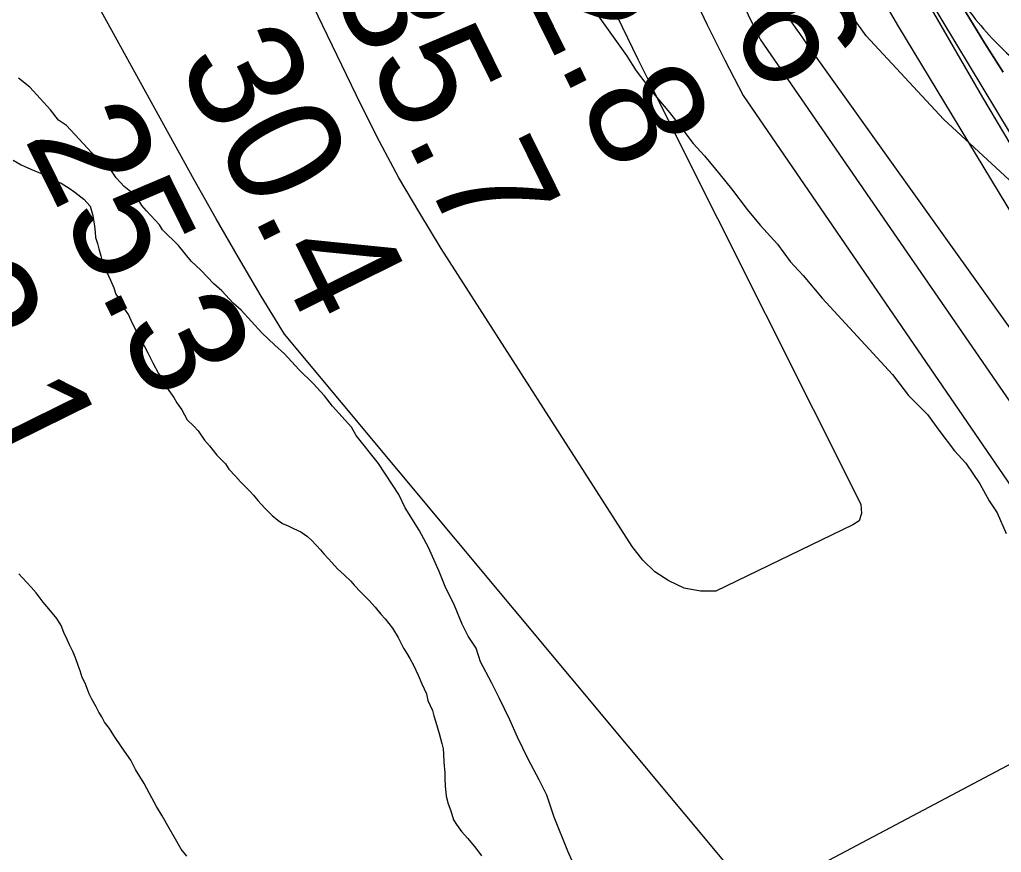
# Model space of a CAD drawing. Extents: x 3297753 to 3335611, y 652252 to 677623.
# Drawn here: x 3308295 to 3308869, y 670960 to 671447 of the extents above; entities that cross this region are included whole.
import ezdxf

# ---------------------------------------------------------------- set-up
doc = ezdxf.new("R2010")
doc.units = 0
for name, color, linetype in [('V-RIVR-EDGE', 7, 'Continuous'), ('V-RIVR-RANG', 7, 'Continuous'), ('V-RRAP-FSHR', 7, 'Continuous'), ('V-RRAP-RVMT', 7, 'Continuous'), ('V-SITE-VEGE', 7, 'Continuous'), ('V-TOPO-DPTH', 7, 'Continuous'), ('V-TOPO-MAJR', 7, 'Continuous'), ('V-TOPO-MINR', 7, 'Continuous'), ('V-TOPO-SHOR', 7, 'Continuous'), ('V-TOPO-WATR', 7, 'Continuous')]:
    doc.layers.add(name, color=color, linetype=linetype)

msp = doc.modelspace()

# ---------------------------------------------------------------- linework, layer by layer
at = {"layer": 'V-RIVR-EDGE'}
msp.add_spline([(3307850.62, 675821), (3307850.75, 675819.26), (3307852.36, 675798.53), (3307852.34, 675791.07), (3307856.9, 675791.47), (3307860.2, 675784), (3307858.08, 675766.6), (3307858.03, 675745.87), (3307859.68, 675743.8), (3307863.41, 675742.96), (3307863.4, 675739.64), (3307862.94, 675720.99), (3307866.19, 675694.04), (3307864.47, 675668.35), (3307864.85, 675653.43), (3307866.04, 675632.29), (3307865.98, 675608.25), (3307860.93, 675578), (3307855.03, 675536.15), (3307852.01, 675490.98), (3307848.61, 675457.42), (3307845.62, 675420.95), (3307843.09, 675401.89), (3307841.81, 675387.8), (3307842.17, 675364.59), (3307841.69, 675337.23), (3307844.13, 675320.65), (3307845.74, 675299.92), (3307848.96, 675263.02), (3307851.37, 675230.27), (3307851.72, 675204.99), (3307854.14, 675179.28), (3307856.98, 675153.99), (3307856.53, 675138.24), (3307855.69, 675135.76), (3307856.07, 675118.35), (3307855.63, 675111.72), (3307854.35, 675095.97), (3307852.65, 675077.74), (3307852.18, 675054.11), (3307855.44, 675031.72), (3307862.38, 674991.5), (3307864.8, 674962.48), (3307868.44, 674926), (3307870.05, 674906.1), (3307872.46, 674875.01), (3307874.08, 674859.25), (3307876.52, 674843.5), (3307878.94, 674816.13), (3307882.53, 674757.68), (3307886.15, 674712.5), (3307885.71, 674704.21), (3307884.45, 674697.99), (3307884.44, 674691.78), (3307887.31, 674680.16), (3307887.28, 674668.97), (3307887.26, 674658.2), (3307885.58, 674651.15), (3307881.01, 674644.12), (3307881, 674639.97), (3307886.35, 674626.28), (3307890.03, 674605.55), (3307895.77, 674578.59), (3307899.43, 674550.81), (3307909.27, 674510.58), (3307914.59, 674481.97), (3307918.25, 674453.78), (3307918.22, 674440.51), (3307919.86, 674433.88), (3307927.3, 674423.08), (3307927.28, 674417.7), (3307927.25, 674404.02), (3307928.48, 674400.28), (3307931.78, 674393.23), (3307935.06, 674376.64), (3307944.54, 674357.55), (3307954.85, 674337.22), (3307963.92, 674316.06), (3307975.42, 674271.68), (3307986.49, 674225.23), (3308000.06, 674178.77), (3308007.44, 674148.91), (3308015.22, 674108.27), (3308020.53, 674078.42), (3308024.25, 674072.19), (3308025.04, 674059.34), (3308025.41, 674039.44), (3308027.79, 673997.16), (3308030.63, 673971.46), (3308027.69, 673955.3), (3308027.24, 673943.28), (3308027.64, 673935.82), (3308029.69, 673925.45), (3308035.46, 673911.76), (3308035.42, 673899.32), (3308034.12, 673873.21), (3308036.13, 673851.24), (3308038.54, 673818.91), (3308040.98, 673799), (3308046.76, 673788.21), (3308050.46, 673778.26), (3308048.79, 673772.46), (3308048.76, 673761.27), (3308053.68, 673740.53), (3308060.66, 673711.09), (3308069.7, 673678.73), (3308069.66, 673665.06), (3308067.15, 673653.46), (3308067.55, 673650.14), (3308072.94, 673649.3), (3308077.91, 673648.87), (3308079.98, 673646.38), (3308086.52, 673608.64), (3308091.84, 673582.1), (3308104.58, 673536.48), (3308114.83, 673495), (3308121.38, 673461), (3308123.83, 673446.07), (3308127.95, 673436.12), (3308140.31, 673406.24), (3308148.95, 673377.21), (3308153.04, 673357.72), (3308158.34, 673321.23), (3308169, 673273.12), (3308189.1, 673188.1), (3308196.88, 673150.37), (3308207.96, 673103.92), (3308212.04, 673079.45), (3308214.06, 673059.97), (3308216.51, 673045.04), (3308218.98, 673035.91), (3308226, 673025.53), (3308228.46, 673015.99), (3308228.43, 673002.32), (3308230.49, 672996.92), (3308235.04, 672992.77), (3308235.02, 672984.48), (3308237.47, 672972.87), (3308241.99, 672953.37), (3308247.32, 672933.05), (3308253.9, 672910.65), (3308257.61, 672901.53), (3308263.8, 672890.32), (3308276.17, 672865), (3308277.39, 672856.3), (3308278.62, 672850.08), (3308283.16, 672844.26), (3308286.05, 672839.7), (3308286.04, 672832.24), (3308285.59, 672818.97), (3308288.47, 672812.33), (3308293.83, 672800.3), (3308303.72, 672777.89), (3308309.9, 672762.54), (3308316.07, 672743.05), (3308316.44, 672725.64), (3308318.1, 672723.15), (3308323.06, 672717.33), (3308327.59, 672706.13), (3308331.69, 672690.37), (3308330.84, 672679.6), (3308330.4, 672672.14), (3308332.46, 672667.16), (3308337.42, 672658.44), (3308343.59, 672642.67), (3308347.7, 672625.26), (3308355.91, 672595.39), (3308355.89, 672584.62), (3308357.53, 672579.64), (3308362.07, 672570.92), (3308366.61, 672563.45), (3308376.07, 672534), (3308399.56, 672478.4), (3308411.51, 672452.67), (3308418.52, 672435.25), (3308421.79, 672418.66), (3308423.01, 672409.95), (3308425.49, 672403.73), (3308428.79, 672397.5), (3308430.01, 672387.55), (3308434.95, 672375.52), (3308444.41, 672344.83), (3308450.58, 672326.99), (3308456.78, 672320.76), (3308459.66, 672312.87), (3308465.4, 672287.99), (3308467.43, 672268.09), (3308473.18, 672249.01), (3308476.05, 672236.57), (3308485.95, 672214.16), (3308490.05, 672198.81), (3308495.86, 672201.7), (3308496.67, 672193), (3308499.08, 672161.9), (3308505.23, 672134.53), (3308513.87, 672107.57), (3308522.52, 672084.75), (3308527.9, 672082.25), (3308536.2, 672087.2), (3308540.76, 672086.78), (3308539.51, 672083.88), (3308535.76, 672077.67), (3308534.91, 672067.73), (3308534.47, 672059.44), (3308531.96, 672050.74), (3308533.2, 672047.42), (3308536.91, 672037.88), (3308550.93, 672008.42), (3308564.93, 671974.39), (3308569.87, 671959.46), (3308576.49, 671954.88), (3308585.14, 671932.48), (3308595.86, 671910.49), (3308604.94, 671895.13), (3308605.76, 671888.49), (3308607.82, 671885.17), (3308610.71, 671881.02), (3308616.47, 671862.77), (3308627.6, 671838.7), (3308640.39, 671816.29), (3308660.99, 671765.26), (3308672.95, 671740.77), (3308685.32, 671715.46), (3308698.53, 671692.21), (3308700.17, 671685.58), (3308711.29, 671658.19), (3308728.21, 671627.9), (3308743.07, 671602.99), (3308758.34, 671575.6), (3308771.97, 671554.84), (3308775.27, 671548.61), (3308783.11, 671536.16), (3308790.54, 671522.88), (3308793.43, 671519.55), (3308797.16, 671517.06), (3308801.29, 671511.24), (3308803.76, 671502.95), (3308810.8, 671502.1), (3308815.77, 671499.19), (3308833.53, 671474.28), (3308845.09, 671458.5), (3308857.08, 671443.55), (3308870.72, 671429.01), (3308882.71, 671418.61), (3308908.77, 671397), (3308930.27, 671375.39), (3308944.33, 671361.26), (3308952.58, 671346.74), (3308960.43, 671336.77), (3308966.22, 671331.78), (3308972.85, 671328.86), (3308985.64, 671307.28), (3309001.75, 671282.37), (3309010.84, 671271.57), (3309010.83, 671268.25), (3309008.34, 671266.19), (3309011.64, 671262.03), (3309018.66, 671250.83), (3309024.85, 671237.13), (3309035.15, 671212.24), (3309059.5, 671169.07), (3309066.5, 671150.82), (3309067.71, 671140.45), (3309071.85, 671135.88), (3309077.22, 671128.41), (3309078.45, 671123.02), (3309078.43, 671117.63), (3309082.15, 671111.4), (3309089.15, 671092.73), (3309098.63, 671073.23), (3309111.41, 671045.01), (3309116.36, 671032.15), (3309123.35, 671011), (3309128.7, 670995.65), (3309133.23, 670984.86), (3309143.97, 670967.42), (3309159.66, 670945.42), (3309169.17, 670933.37), (3309181.99, 670924.22), (3309188.19, 670917.16), (3309197.69, 670902.22), (3309217.1, 670874.81), (3309231.57, 670859.03), (3309239.82, 670845.33), (3309244.79, 670840.76), (3309252.23, 670835.35), (3309260.51, 670831.18), (3309275.4, 670817.06), (3309282.43, 670810.41), (3309290.69, 670800.02), (3309303.1, 670788.39), (3309315.92, 670775.51), (3309335.34, 670751), (3309344.42, 670736.47), (3309351.03, 670726.51), (3309360.13, 670721.51), (3309375.84, 670704.9), (3309390.72, 670688.69), (3309403.11, 670668.77), (3309415.49, 670646.77), (3309426.65, 670635.14), (3309442.78, 670618.52), (3309454.34, 670603.15), (3309462.18, 670588.63), (3309470.85, 670575.34), (3309476.63, 670563.31), (3309487.39, 670558.31), (3309488.62, 670554.57), (3309489.44, 670550.84), (3309494.82, 670544.2), (3309506.81, 670533.39), (3309523.77, 670518.84), (3309529.95, 670505.98), (3309538.6, 670484.82), (3309549.72, 670453.7), (3309551.35, 670440.85), (3309555.47, 670430.89), (3309568.67, 670408.89), (3309577.35, 670396.02), (3309581.47, 670386.48), (3309581.46, 670383.16), (3309578.55, 670379.85), (3309576.88, 670374.88), (3309582.24, 670364.09), (3309594.61, 670336.71), (3309604.49, 670308.91), (3309606.94, 670296.06), (3309614.38, 670284.85), (3309627.18, 670266.99), (3309635.46, 670261.59), (3309639.18, 670259.92), (3309638.74, 670249.97), (3309639.54, 670236.29), (3309641.18, 670228), (3309644.89, 670221.36), (3309656.46, 670208.06), (3309664.31, 670195.61), (3309663.46, 670188.15), (3309663.84, 670176.13), (3309667.96, 670166.17), (3309673.34, 670159.94), (3309684.07, 670142.92), (3309690.66, 670126.33), (3309700.14, 670102.68), (3309716.65, 670076.52)], degree=3, dxfattribs=at)
at = {"layer": 'V-RIVR-RANG'}
msp.add_line((3308312.46, 670714.58), (3309585.35, 671387.9), dxfattribs=at)
at = {"layer": 'V-RRAP-FSHR'}
msp.add_lwpolyline([(3308906.95, 671322.55), (3308835.2, 671388.92), (3308790.02, 671437.53), (3308750.4, 671492.94), (3308721.46, 671549.01), (3308666.58, 671639.8), (3308617.41, 671744.82), (3308562.65, 671871.82), (3308511.44, 671991.88), (3308477.13, 672082.74), (3308422.95, 672271.02), (3308384.31, 672393.55), (3308351.33, 672486.79), (3308320.78, 672583.54), (3308284.41, 672679), (3308253.28, 672753.15), (3308220.18, 672859.88), (3308186.89, 672949.86), (3308152.27, 673100.42)], dxfattribs=at)
at = {"layer": 'V-RRAP-RVMT'}
msp.add_line((3308821.64, 671467.64), (3308890.83, 671352.85), dxfattribs=at)
at = {"layer": 'V-SITE-VEGE'}
for points in [[(3308633.22, 671449.35), (3308649.85, 671426.14), (3308655.35, 671417.09), (3308665.55, 671403.94), (3308674.87, 671392.78), (3308680.44, 671385.69), (3308688.78, 671374.57), (3308695.33, 671367.44), (3308704.65, 671356.28), (3308711.16, 671348.17), (3308720.43, 671336.03), (3308727.87, 671326.91), (3308738.17, 671315.7), (3308745.57, 671305.6), (3308753.06, 671297.45), (3308764.24, 671284.25), (3308805.41, 671239.44), (3308814.68, 671227.3), (3308825.95, 671216.06), (3308832.42, 671206.97), (3308841.69, 671194.83), (3308848.24, 671187.71), (3308856.54, 671175.61), (3308861.99, 671165.59), (3308866.58, 671158.54), (3308871.95, 671146.57)], [(3308504.67, 671187.58), (3308491.65, 671203.79), (3308488.93, 671208.8), (3308477.7, 671221.02), (3308473.06, 671227.09), (3308466.51, 671234.22), (3308458.05, 671242.41), (3308449.63, 671251.58), (3308443.98, 671256.71), (3308436.45, 671263.88), (3308424.28, 671277.12), (3308419.56, 671281.24), (3308413.01, 671288.37), (3308408.29, 671292.48), (3308400.81, 671300.63), (3308395.15, 671305.76), (3308387.71, 671314.89), (3308378.31, 671324.1), (3308376.48, 671327.11), (3308369, 671335.26), (3308366.19, 671338.32), (3308364.36, 671341.33), (3308362.45, 671342.39), (3308361.55, 671344.38), (3308359.68, 671346.42), (3308355.9, 671349.52), (3308351.22, 671354.61), (3308348.45, 671358.64), (3308341.82, 671363.82), (3308322.17, 671385.21), (3308317.41, 671388.34), (3308312.77, 671394.41), (3308300.61, 671407.65), (3308293.98, 671412.83)], [(3308627.97, 670932.76), (3308615.45, 670960.69), (3308607.48, 670980.6), (3308603.14, 670993.52), (3308598.62, 671002.52), (3308592.29, 671014.53), (3308585.98, 671027.52), (3308581.51, 671037.5), (3308575.21, 671050.49), (3308570.7, 671059.49), (3308564.35, 671071.51), (3308561.75, 671079.45), (3308557.16, 671086.49), (3308553.54, 671093.5), (3308549.11, 671104.45), (3308543.7, 671115.45), (3308540.17, 671124.41), (3308533.91, 671138.38), (3308528.46, 671148.4), (3308520.2, 671161.47), (3308516.62, 671169.45), (3308504.67, 671187.58)]]:
    msp.add_lwpolyline(points, dxfattribs=at)
at = {"layer": 'V-TOPO-DPTH'}
for points in [[(3308064.92, 673715.85), (3308423.2, 672508.01), (3308430.6, 672483.92), (3308438.29, 672459.92), (3308446.44, 672436.07), (3308454.88, 672412.32), (3308557.1, 672133.18), (3308597.13, 672026.95), (3308638.47, 671921.26), (3308681.79, 671816.35), (3308726.42, 671711.98), (3308813.34, 671513.86), (3308815.57, 671508.98), (3308817.92, 671504.16), (3308820.42, 671499.41), (3308823.02, 671494.72), (3308838.11, 671468.58), (3308848.52, 671450.98), (3308859.18, 671433.52), (3308870.19, 671416.3)], [(3308870.19, 671416.3), (3308859.18, 671433.52), (3308848.52, 671450.98), (3308838.11, 671468.58), (3308823.02, 671494.72), (3308820.42, 671499.41), (3308817.92, 671504.16), (3308815.57, 671508.98), (3308813.34, 671513.86), (3308726.42, 671711.98), (3308681.79, 671816.35), (3308638.47, 671921.26), (3308597.13, 672026.95), (3308557.1, 672133.18), (3308454.88, 672412.32), (3308446.44, 672436.07), (3308438.29, 672459.92), (3308430.6, 672483.92), (3308423.2, 672508.01), (3308064.92, 673715.85)], [(3308038.11, 673694.01), (3308231.06, 672955.33), (3308254.25, 672868.7), (3308278.14, 672782.26), (3308303.08, 672696.12), (3308328.72, 672610.18), (3308377.9, 672448.87), (3308379.52, 672443.75), (3308381.21, 672438.66), (3308383, 672433.6), (3308384.86, 672428.56), (3308463.1, 672223.11), (3308505.15, 672115.8), (3308548.54, 672009.04), (3308593.97, 671903.14), (3308640.75, 671797.8), (3308761.81, 671532.04), (3308772.55, 671509.51), (3308783.81, 671487.25), (3308795.83, 671465.4), (3308808.37, 671443.82), (3308881.25, 671323.28)]]:
    msp.add_lwpolyline(points, dxfattribs=at)
at = {"layer": 'V-TOPO-MAJR'}
for points in [[(3307928.64, 673656.58), (3308127.39, 672943.15), (3308152.91, 672852.91), (3308178.89, 672762.8), (3308205.57, 672672.89), (3308232.71, 672583.13), (3308284.67, 672413.69), (3308286.24, 672408.76), (3308287.88, 672403.86), (3308289.64, 672398.99), (3308291.47, 672394.15), (3308347.82, 672249.98), (3308378.37, 672173.29), (3308409.59, 672096.87), (3308441.8, 672020.86), (3308474.68, 671945.12), (3308677.49, 671486.09), (3308687.08, 671465.01), (3308696.97, 671444.08), (3308707.31, 671423.37), (3308717.96, 671402.8), (3309100.94, 670844.39)], [(3309052.97, 670540.21), (3308449.63, 671263.03), (3308436.03, 671285.41), (3308422.66, 671307.92), (3308409.62, 671330.63), (3308396.81, 671353.47), (3308333.94, 671467.5)]]:
    msp.add_lwpolyline(points, dxfattribs=at)
at = {"layer": 'V-TOPO-MINR'}
for points in [[(3308052.24, 673715.96), (3308299.22, 672794.94), (3308315.22, 672736.52), (3308331.64, 672678.23), (3308348.69, 672620.11), (3308366.15, 672562.12), (3308385.12, 672500.31), (3308393.57, 672473.36), (3308402.23, 672446.48), (3308411.2, 672419.7), (3308420.39, 672392.99), (3308430.01, 672366.44), (3308440, 672340.03), (3308450.55, 672313.84), (3308461.47, 672287.8), (3308792.37, 671521.58), (3308797.94, 671509.29), (3308803.78, 671497.14), (3308810.04, 671485.2), (3308816.58, 671473.4), (3308858.12, 671401.45), (3308882.55, 671360.3)], [(3308038.11, 673694.01), (3308231.06, 672955.33), (3308254.25, 672868.7), (3308278.14, 672782.26), (3308303.08, 672696.12), (3308328.72, 672610.18), (3308377.9, 672448.87), (3308379.52, 672443.75), (3308381.21, 672438.66), (3308383, 672433.6), (3308384.86, 672428.56), (3308463.1, 672223.11), (3308505.15, 672115.8), (3308548.54, 672009.04), (3308593.97, 671903.14), (3308640.75, 671797.8), (3308761.81, 671532.04), (3308772.55, 671509.51), (3308783.81, 671487.25), (3308795.83, 671465.4), (3308808.37, 671443.82), (3308881.25, 671323.28)], [(3307996.51, 673604.08), (3308313.7, 672481.59), (3308322.7, 672450.88), (3308332.07, 672420.29), (3308342.02, 672389.88), (3308352.36, 672359.59), (3308391.6, 672248.03), (3308422.69, 672162.39), (3308454.9, 672077.19), (3308488.81, 671992.64), (3308523.84, 671908.53), (3308709.63, 671474.65), (3308714.03, 671464.7), (3308718.57, 671454.81), (3308723.34, 671445.02), (3308728.25, 671435.31), (3309049.7, 670968.67)], [(3308199.62, 672984.21), (3308359.3, 672458.09), (3308363.18, 672445.74), (3308367.24, 672433.44), (3308371.54, 672421.22), (3308376, 672409.07), (3308708.9, 671530.27), (3308713.22, 671519.07), (3308717.65, 671507.9), (3308722.21, 671496.79), (3308726.87, 671485.72), (3308735.73, 671465.05), (3308736.7, 671462.96), (3308737.04, 671462.27), (3308741.12, 671454.42), (3308742.88, 671451.2), (3308744.73, 671448.03), (3308746.71, 671444.95), (3308748.77, 671441.91), (3308750.9, 671438.91), (3308753.03, 671435.92), (3308755.16, 671432.93), (3308757.29, 671429.93), (3308898.94, 671231.74)], [(3308638.06, 671461.69), (3308647.21, 671442.81), (3308656.43, 671423.95), (3308665.73, 671405.15), (3308675.1, 671386.37), (3308786.87, 671163.62), (3308787.24, 671158.16), (3308785.96, 671153.95), (3308782.24, 671151.61), (3308702.01, 671112.9), (3308692.97, 671112.75), (3308683.59, 671114.48), (3308674.55, 671118.82), (3308666.31, 671124.17), (3308659.28, 671131.02), (3308653.06, 671138.89), (3308541.38, 671313.27), (3308528.75, 671333.8), (3308516.62, 671354.61), (3308505.25, 671375.85), (3308494.38, 671397.36), (3308411.05, 671569.9)]]:
    msp.add_lwpolyline(points, dxfattribs=at)
at = {"layer": 'V-TOPO-SHOR'}
for points in [[(3308290.85, 671364.92), (3308295.58, 671362.07), (3308301.2, 671359.63), (3308306.82, 671357.19), (3308311.57, 671354.79), (3308315.9, 671352.84), (3308318.92, 671351.39), (3308323.64, 671348.55), (3308327.07, 671346.2), (3308332.18, 671342.01), (3308335.97, 671337.89), (3308337.5, 671332.54), (3308338.56, 671326.32), (3308338.86, 671322.78), (3308339.16, 671319.69), (3308340.34, 671316.11), (3308341.08, 671312.99), (3308342.24, 671308.98), (3308342.99, 671305.86), (3308344.58, 671301.83), (3308347.8, 671294.64), (3308349.81, 671290.15), (3308350.98, 671286.58), (3308354.29, 671281.59), (3308355.91, 671278), (3308358.4, 671274.37), (3308360.41, 671269.88), (3308364.07, 671262.67), (3308366.1, 671258.62), (3308367.75, 671255.9), (3308369.8, 671252.29), (3308372.64, 671246.44), (3308375.89, 671240.14)], [(3308375.89, 671240.14), (3308377.98, 671237.4), (3308379.99, 671232.91), (3308382.08, 671230.18), (3308384.99, 671226.09), (3308386.62, 671222.94), (3308389.53, 671218.85), (3308392.81, 671212.98), (3308396.62, 671209.3), (3308399.15, 671206.54), (3308402.88, 671201.1), (3308405.83, 671197.89), (3308410, 671192.42), (3308415.08, 671187.36), (3308417.15, 671184.19), (3308420.94, 671180.06), (3308423.89, 671176.85), (3308425.99, 671174.56), (3308429.38, 671171.33), (3308431.49, 671169.04), (3308434, 671165.85), (3308438.21, 671161.27), (3308442.44, 671157.12), (3308445.85, 671154.33), (3308448.41, 671152.46), (3308451.87, 671150.99), (3308454.9, 671149.54), (3308459.22, 671147.6), (3308463.07, 671144.79), (3308465.61, 671142.48), (3308468.14, 671139.73), (3308470.67, 671136.98), (3308472.77, 671134.68), (3308475.3, 671131.93), (3308477.41, 671129.64), (3308480.77, 671125.97), (3308484.58, 671122.29), (3308488.4, 671118.6), (3308490.5, 671116.31), (3308494.29, 671112.18), (3308498.94, 671107.58), (3308502.74, 671103.45), (3308506.09, 671099.34), (3308508.61, 671096.59), (3308512.79, 671091.13), (3308516.08, 671085.7), (3308519.34, 671079.39), (3308520.99, 671076.68), (3308523.06, 671073.51), (3308525.09, 671069.45), (3308527.93, 671063.61), (3308529.92, 671058.68), (3308532.76, 671052.83), (3308533.47, 671048.83), (3308536.31, 671042.98), (3308537.05, 671039.87), (3308538.23, 671036.29), (3308540.15, 671029.6), (3308541.66, 671023.81), (3308542.41, 671020.69), (3308542.72, 671017.59), (3308542.96, 671012.74), (3308543.57, 671006.54), (3308543.43, 671003.02), (3308543.7, 670999.05), (3308544.32, 670992.85), (3308545.45, 670988.4), (3308547.04, 670984.36), (3308548.58, 670979.01), (3308550.23, 670976.3), (3308553.14, 670972.21), (3308556.93, 670968.08), (3308561.54, 670962.6), (3308564.87, 670958.05)], [(3308392.57, 670957.86), (3308389.22, 670961.97), (3308385.12, 670969.19), (3308382.25, 670974.16), (3308378.15, 670981.38), (3308374.85, 670986.81), (3308370.77, 670994.47), (3308367.5, 671000.34), (3308362.55, 671008.48), (3308359.7, 671013.89), (3308354.72, 671021.15), (3308349.74, 671028.41), (3308347.27, 671032.48), (3308344.33, 671036.14), (3308342.71, 671039.29), (3308341.06, 671042), (3308339.43, 671045.16), (3308336.98, 671049.67), (3308335.35, 671052.82), (3308332.97, 671059.09), (3308331.34, 671062.24), (3308330.19, 671066.26), (3308329, 671069.39), (3308327.43, 671073.86), (3308325.82, 671077.46), (3308323.79, 671081.51), (3308322.6, 671084.64), (3308320.56, 671088.7), (3308318.97, 671092.73), (3308316.5, 671096.8), (3308312.73, 671101.36), (3308308.54, 671106.39), (3308304.36, 671111.85), (3308301.41, 671115.06), (3308296.36, 671120.57), (3308294.25, 671122.86)]]:
    msp.add_lwpolyline(points, dxfattribs=at)
at = {"layer": 'V-TOPO-WATR'}
msp.add_lwpolyline([(3308064.92, 673715.85), (3308423.2, 672508.01), (3308430.6, 672483.92), (3308438.29, 672459.92), (3308446.44, 672436.07), (3308454.88, 672412.32), (3308557.1, 672133.18), (3308597.13, 672026.95), (3308638.47, 671921.26), (3308681.79, 671816.35), (3308726.42, 671711.98), (3308813.34, 671513.86), (3308815.57, 671508.98), (3308817.92, 671504.16), (3308820.42, 671499.41), (3308823.02, 671494.72), (3308838.11, 671468.58), (3308848.52, 671450.98), (3308859.18, 671433.52), (3308870.19, 671416.3)], dxfattribs=at)

# ---------------------------------------------------------------- texts
at = {"layer": 'V-RIVR-RANG'}
for s, p in [('16.6', (3308654.31, 671557.59)), ('32.8', (3308565.57, 671511.46)), ('35.7', (3308476, 671466.98)), ('30.4', (3308386.44, 671422.51)), ('25.3', (3308296.87, 671378.03)), ('22.1', (3308208.36, 671331.43))]:
    msp.add_text(s, height=67, rotation=296.26833, dxfattribs=at).set_placement(p)

doc.saveas('drawing.dxf')
